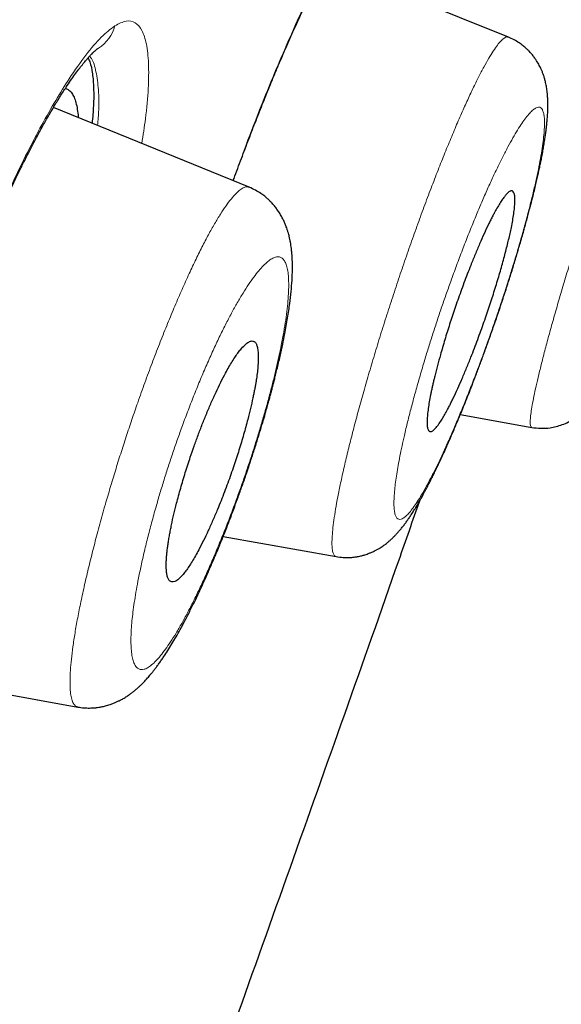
# Model space of a CAD drawing. Header units: millimetres. Extents: x 8 to 473, y 11 to 654.
# Tile 620 of 656: x 451.51 to 455.34, y 558.98 to 565.96. Entities that reach past the tile are written whole.
import ezdxf

# ---------------------------------------------------------------- set-up
doc = ezdxf.new("R2010")
doc.units = ezdxf.units.MM

msp = doc.modelspace()

# ---------------------------------------------------------------- linework, layer by layer
at = {"color": 7, "linetype": 'Continuous', "lineweight": 30}
for p, q in [((454.9688, 565.837), (453.6778, 566.3629)), ((453.1332, 564.7733), (451.7471, 565.3379)), ((454.6285, 563.1619), (455.1341, 563.0713)), ((452.9495, 562.2989), (453.7492, 562.1556)), ((450.8602, 561.2796), (451.9202, 561.0896))]:
    msp.add_line(p, q, dxfattribs=at)
at = {"color": 8, "linetype": 'Continuous', "lineweight": 0}
msp.add_arc((451.9117, 565.9951), 0.282, 303.27145, 343.979, dxfattribs=at)
at = {"color": 7, "linetype": 'Continuous', "lineweight": 30}
for points, knots in [([(470.1608, 650.2847), (470.1654, 650.2685), (470.1751, 650.2342), (470.1654, 650.1301), (470.1214, 649.9157), (470.0193, 649.5055), (469.8502, 648.8522), (469.6064, 647.9407), (469.2849, 646.7779), (468.8814, 645.329), (468.4353, 643.7426), (467.9675, 642.0862), (467.5037, 640.4457), (466.9694, 638.5517), (466.3595, 636.3746), (465.6859, 633.9339), (464.9217, 631.1515), (464.0772, 628.0633), (463.1636, 624.7138), (462.2419, 621.3307), (461.3169, 617.9384), (460.0873, 613.4266), (458.5443, 607.7908), (456.6918, 601.0441), (454.8383, 594.3309), (452.9864, 587.6382), (451.1612, 581.0945), (449.3675, 574.6805), (447.6064, 568.3986), (446.0876, 562.982), (444.8124, 558.4382), (443.7808, 554.7617), (442.754, 551.1009), (442.091, 548.7319), (441.7579, 547.5418)], [0, 0, 0, 0, 0.026643, 0.056461, 0.086551, 0.11684, 0.14723, 0.177651, 0.208116, 0.238721, 0.269551, 0.290293, 0.311234, 0.332423, 0.353891, 0.375326, 0.396544, 0.421695, 0.446548, 0.471138, 0.49552, 0.519728, 0.567844, 0.615722, 0.66337, 0.710804, 0.758299, 0.802852, 0.847609, 0.892545, 0.919139, 0.945881, 0.972812, 1, 1, 1, 1]), ([(454.4334, 650.0654), (454.4319, 650.0625), (454.4075, 650.0171), (454.362, 649.9324), (454.2984, 649.8139), (454.2394, 649.7042), (454.1848, 649.6023), (454.1341, 649.5078), (454.0875, 649.4208), (454.0449, 649.3414), (454.0068, 649.2703), (453.9732, 649.2075), (453.944, 649.1529), (453.9192, 649.1066), (453.899, 649.0688), (453.8832, 649.0394), (453.871, 649.0166), (453.8601, 648.9962), (453.8455, 648.9688), (453.8247, 648.9299), (453.7981, 648.8801), (453.7679, 648.8236), (453.7344, 648.7609), (453.6976, 648.692), (453.6421, 648.5881), (453.5702, 648.4534), (453.4835, 648.2906), (453.3993, 648.1326), (453.3177, 647.9794), (453.2387, 647.8308), (453.1614, 647.6854), (453.0832, 647.5381), (453.0013, 647.3838), (452.9142, 647.2194), (452.8216, 647.0446), (452.7237, 646.8594), (452.6203, 646.664), (452.5117, 646.4581), (452.4173, 646.2791), (452.3385, 646.1295), (452.2775, 646.0137), (452.218, 645.9005), (452.1616, 645.7933), (452.1092, 645.6936), (452.0617, 645.6031), (452.0188, 645.5214), (451.9804, 645.4483), (451.9456, 645.3819), (451.9143, 645.3222), (451.8884, 645.2728), (451.8674, 645.2328), (451.85, 645.1997), (451.8318, 645.165), (451.8105, 645.1242), (451.7845, 645.0747), (451.7546, 645.0175), (451.7209, 644.9532), (451.6836, 644.8819), (451.6422, 644.8027), (451.5977, 644.7176), (451.4986, 644.5278), (451.3476, 644.2385), (451.1536, 643.866), (450.9705, 643.5136), (450.7978, 643.1805), (450.6283, 642.853), (450.4622, 642.5316), (450.2999, 642.2167), (450.1414, 641.9088), (449.987, 641.6083), (449.8471, 641.3356), (449.721, 641.0896), (449.6083, 640.8691), (449.498, 640.6532), (449.3955, 640.4523), (449.3013, 640.2676), (449.2159, 640.0998), (449.1345, 639.9397), (449.057, 639.7872), (448.9838, 639.643), (448.915, 639.5073), (448.8504, 639.3799), (448.7897, 639.26), (448.7325, 639.147), (448.6789, 639.041), (448.629, 638.9423), (448.5831, 638.8515), (448.5414, 638.7688), (448.5037, 638.6941), (448.4701, 638.6275), (448.4422, 638.5723), (448.4197, 638.5276), (448.4015, 638.4915), (448.3834, 638.4555), (448.363, 638.4151), (448.3389, 638.3671), (448.3109, 638.3116), (448.2794, 638.249), (448.2444, 638.1795), (448.2033, 638.0978), (448.1556, 638.0029), (448.1009, 637.894), (448.0415, 637.7756), (447.9774, 637.6478), (447.9087, 637.5106), (447.8392, 637.3718), (447.7693, 637.2321), (447.6995, 637.0924), (447.6264, 636.946), (447.5511, 636.7951), (447.451, 636.5942), (447.3283, 636.3477), (447.1753, 636.0397), (447.0172, 635.7208), (446.8544, 635.3918), (446.6924, 635.0639), (446.5314, 634.7372), (446.3715, 634.4121), (446.2166, 634.0963), (446.0665, 633.7899), (445.9345, 633.52), (445.82, 633.2853), (445.7215, 633.0833), (445.6233, 632.8815), (445.5236, 632.6764), (445.41, 632.4424), (445.2819, 632.1781), (445.1386, 631.8819), (444.9961, 631.5867), (444.8547, 631.2935), (444.7149, 631.0028), (444.5714, 630.7039), (444.4243, 630.3969), (444.2736, 630.0817), (444.1193, 629.7584), (443.9614, 629.4267), (443.7998, 629.0866), (443.6346, 628.7379), (443.4657, 628.3807), (443.2931, 628.0148), (443.1204, 627.6477), (442.9477, 627.2797), (442.7751, 626.9111), (442.5995, 626.535), (442.4208, 626.1514), (442.2543, 625.7929), (442.1004, 625.4608), (441.9594, 625.1561), (441.8175, 624.8485), (441.6763, 624.5419), (441.5377, 624.2403), (441.3951, 623.9292), (441.2489, 623.6097), (441.0996, 623.2825), (440.9552, 622.9655), (440.8205, 622.6692), (440.6953, 622.3929), (440.579, 622.1362), (440.4668, 621.8879), (440.3587, 621.6481), (440.2546, 621.4169), (440.1545, 621.1942), (440.0584, 620.9801), (439.9662, 620.7746), (439.8781, 620.5776), (439.7938, 620.389), (439.7134, 620.2089), (439.6369, 620.0373), (439.5643, 619.8741), (439.4955, 619.7193), (439.4305, 619.573), (439.3684, 619.4331), (439.3094, 619.3), (439.2535, 619.1738), (439.2013, 619.0558), (439.152, 618.9443), (439.105, 618.8378), (439.0621, 618.7407), (439.0232, 618.6525), (438.9885, 618.5737), (438.9562, 618.5005), (438.9268, 618.4338), (438.9005, 618.374), (438.8771, 618.3209), (438.8559, 618.2725), (438.8351, 618.2254), (438.8074, 618.1623), (438.7714, 618.0805), (438.7264, 617.9778), (438.6776, 617.8665), (438.6246, 617.7457), (438.5675, 617.6152), (438.5062, 617.475), (438.441, 617.3259), (438.372, 617.1678), (438.2992, 617.0007), (438.2226, 616.8247), (438.1399, 616.6346), (438.0511, 616.43), (437.956, 616.2104), (437.8565, 615.9805), (437.7528, 615.7403), (437.6454, 615.4914), (437.5346, 615.2338), (437.4203, 614.9675), (437.3017, 614.6908), (437.1836, 614.4145), (437.066, 614.139), (436.9493, 613.8649), (436.8291, 613.582), (436.7056, 613.2905), (436.5787, 612.9906), (436.4487, 612.6825), (436.3158, 612.3666), (436.18, 612.0432), (436.0415, 611.7125), (435.9002, 611.3744), (435.7562, 611.0286), (435.6092, 610.6747), (435.4591, 610.3124), (435.3058, 609.9412), (435.1493, 609.5611), (434.9871, 609.1659), (434.8195, 608.7563), (434.6471, 608.3336), (434.4731, 607.9053), (434.2977, 607.4721), (434.1209, 607.0338), (433.9371, 606.5767), (433.7463, 606.1002), (433.5482, 605.6035), (433.3481, 605.0995), (433.1458, 604.5878), (432.9413, 604.0684), (432.7349, 603.5417), (432.52, 602.9909), (432.2972, 602.4169), (432.0664, 601.8195), (431.8344, 601.2155), (431.6005, 600.6035), (431.3873, 600.0425), (431.1948, 599.5334), (431.023, 599.0775), (430.85, 598.6161), (430.6762, 598.1507), (430.5026, 597.684), (430.3305, 597.2195), (430.1554, 596.7447), (429.9772, 596.2592), (429.7946, 595.7596), (429.6117, 595.2566), (429.4273, 594.7474), (429.2317, 594.2042), (429.0252, 593.6279), (428.8086, 593.0199), (428.5916, 592.4069), (428.3735, 591.7871), (428.1554, 591.1637), (427.9378, 590.5377), (427.721, 589.91), (427.5034, 589.2761), (427.2931, 588.6594), (427.0905, 588.0614), (426.8957, 587.483), (426.7003, 586.8994), (426.5037, 586.3087), (426.306, 585.7107), (426.1078, 585.1073), (425.9099, 584.5008), (425.7123, 583.8915), (425.5144, 583.277), (425.3157, 582.6556), (425.1165, 582.0286), (424.9176, 581.3979), (424.7187, 580.7626), (424.5193, 580.1211), (424.3196, 579.4738), (424.1027, 578.7653), (423.8689, 577.995), (423.6185, 577.1615), (423.3685, 576.3208), (423.1189, 575.473), (422.8772, 574.6432), (422.6431, 573.831), (422.4165, 573.0367), (422.1904, 572.2359), (421.9649, 571.4291), (421.7402, 570.616), (421.516, 569.796), (421.3086, 569.0286), (421.1177, 568.315), (420.9433, 567.6569), (420.7697, 566.996), (420.5968, 566.3309), (420.424, 565.6602), (420.2515, 564.9837), (420.0702, 564.2654), (419.8806, 563.5056), (419.6827, 562.7027), (419.4857, 561.8938), (419.2901, 561.0796), (419.0959, 560.2608), (418.9065, 559.4511), (418.7216, 558.6501), (418.5414, 557.8589), (418.3628, 557.0635), (418.1856, 556.2643), (418.0693, 555.7298), (418.011, 555.4618)], [0, 0, 0, 0, 0.000098, 0.001589, 0.002961, 0.004242, 0.00543, 0.006526, 0.007549, 0.008475, 0.009305, 0.010038, 0.010675, 0.011215, 0.011658, 0.011998, 0.012244, 0.012453, 0.012707, 0.013199, 0.013803, 0.014438, 0.015163, 0.015978, 0.016832, 0.01877, 0.020652, 0.022477, 0.024245, 0.025957, 0.027612, 0.029269, 0.031038, 0.032921, 0.03492, 0.037035, 0.039266, 0.041612, 0.044074, 0.045383, 0.046721, 0.048028, 0.049247, 0.050381, 0.051428, 0.052336, 0.053167, 0.053922, 0.054599, 0.0552, 0.055603, 0.055963, 0.056324, 0.056783, 0.057341, 0.058, 0.058713, 0.059514, 0.060405, 0.061382, 0.062385, 0.066803, 0.071131, 0.074925, 0.078657, 0.082323, 0.085919, 0.089437, 0.092874, 0.096225, 0.099487, 0.101989, 0.10444, 0.106842, 0.109184, 0.111131, 0.112992, 0.114769, 0.116461, 0.118068, 0.119563, 0.120976, 0.122305, 0.123549, 0.124732, 0.125825, 0.12683, 0.127746, 0.128572, 0.129309, 0.129957, 0.130402, 0.130792, 0.131153, 0.131594, 0.132127, 0.132741, 0.133433, 0.134198, 0.135038, 0.136134, 0.137333, 0.138637, 0.140043, 0.141553, 0.143166, 0.144627, 0.146163, 0.147774, 0.149456, 0.15114, 0.154396, 0.157583, 0.161287, 0.164896, 0.168411, 0.172075, 0.175635, 0.179091, 0.182444, 0.185691, 0.187941, 0.190136, 0.192311, 0.194549, 0.196853, 0.19997, 0.203199, 0.20654, 0.209617, 0.212782, 0.216035, 0.219375, 0.222802, 0.226316, 0.22992, 0.233613, 0.237397, 0.241273, 0.245242, 0.249301, 0.253212, 0.257204, 0.261275, 0.265426, 0.269655, 0.272904, 0.276197, 0.279534, 0.28287, 0.286126, 0.289301, 0.292939, 0.296465, 0.299882, 0.303186, 0.306042, 0.308806, 0.311478, 0.314057, 0.316544, 0.318938, 0.321239, 0.323448, 0.325564, 0.327589, 0.329523, 0.331365, 0.333117, 0.334777, 0.336347, 0.337826, 0.339278, 0.340631, 0.341885, 0.343076, 0.344216, 0.345306, 0.346199, 0.347051, 0.347837, 0.348552, 0.349195, 0.349759, 0.350256, 0.35075, 0.351274, 0.352281, 0.35338, 0.354571, 0.355854, 0.357258, 0.358758, 0.360354, 0.362045, 0.363832, 0.365713, 0.36769, 0.369926, 0.372272, 0.374727, 0.377292, 0.379965, 0.382698, 0.385538, 0.388487, 0.391547, 0.394375, 0.397295, 0.400308, 0.403412, 0.406605, 0.409883, 0.413244, 0.416683, 0.420196, 0.423787, 0.427457, 0.431212, 0.435054, 0.43899, 0.44302, 0.447141, 0.451552, 0.456033, 0.460564, 0.465145, 0.469776, 0.47446, 0.479632, 0.484871, 0.490184, 0.495575, 0.50105, 0.5066, 0.512209, 0.518433, 0.524705, 0.531042, 0.537459, 0.543972, 0.548688, 0.553463, 0.558297, 0.563178, 0.568071, 0.572938, 0.577743, 0.582952, 0.588145, 0.593384, 0.59869, 0.604071, 0.610361, 0.61669, 0.623049, 0.629483, 0.636009, 0.64247, 0.648969, 0.655537, 0.662177, 0.668131, 0.674101, 0.680125, 0.686228, 0.692406, 0.698644, 0.704904, 0.711166, 0.717479, 0.723888, 0.73035, 0.736821, 0.743335, 0.749925, 0.756573, 0.763256, 0.771713, 0.780244, 0.788845, 0.797504, 0.80623, 0.814259, 0.822361, 0.830516, 0.838728, 0.846995, 0.855321, 0.863723, 0.870371, 0.877044, 0.883739, 0.890466, 0.897249, 0.904107, 0.910995, 0.919032, 0.927134, 0.93531, 0.943515, 0.951754, 0.960056, 0.967965, 0.975929, 0.983915, 0.991936, 1, 1, 1, 1]), ([(471.4836, 648.3303), (471.4879, 648.3155), (471.497, 648.2838), (471.4877, 648.1781), (471.4456, 647.9599), (471.3474, 647.5483), (471.1956, 646.941), (470.9982, 646.1797), (470.7686, 645.319), (470.4898, 644.2895), (470.1584, 643.0731), (469.787, 641.7247), (469.3798, 640.2544), (468.9431, 638.6817), (468.4864, 637.039), (468.0241, 635.3663), (467.5731, 633.7197), (467.092, 631.9576), (466.5304, 629.9002), (465.8857, 627.5387), (465.1596, 624.8816), (464.4179, 622.1717), (463.6656, 619.4295), (462.906, 616.6678), (461.888, 612.9715), (460.6042, 608.3349), (459.0557, 602.7627), (457.5018, 597.1937), (455.9437, 591.6319), (454.3834, 586.0743), (452.8986, 580.8141), (451.495, 575.8491), (450.1724, 571.1824), (448.8505, 566.5241), (447.6958, 562.4581), (446.7083, 558.9853), (445.8879, 556.0994), (445.0749, 553.2398), (444.2714, 550.4099), (443.7526, 548.575), (443.4929, 547.6567)], [0, 0, 0, 0, 0.0263947, 0.0567135, 0.0870843, 0.1174919, 0.1479186, 0.1722719, 0.1966285, 0.2209895, 0.2453683, 0.2697732, 0.2901329, 0.310517, 0.330927, 0.3462517, 0.3615813, 0.3769064, 0.39222, 0.4126117, 0.4329787, 0.453321, 0.473641, 0.4939369, 0.5142124, 0.554725, 0.5952005, 0.6356391, 0.6760307, 0.7163943, 0.7567769, 0.7907369, 0.8247232, 0.8587319, 0.8927619, 0.9141655, 0.9355885, 0.9570317, 0.9784983, 1, 1, 1, 1]), ([(447.4647, 561.2817), (447.4814, 561.3406), (447.5256, 561.4969), (447.5972, 561.7501), (447.6794, 562.0407), (447.7611, 562.3293), (447.8421, 562.6158), (447.9221, 562.8988), (447.9999, 563.1739), (448.0747, 563.4389), (448.1465, 563.693), (448.2158, 563.938), (448.2781, 564.1584), (448.3348, 564.3586), (448.3872, 564.5439), (448.4412, 564.7348), (448.5007, 564.9449), (448.5659, 565.1753), (448.6371, 565.4266), (448.7107, 565.6867), (448.7864, 565.954), (448.8631, 566.2249), (448.9636, 566.5796), (449.0867, 567.0143), (449.2319, 567.5271), (449.3753, 568.0332), (449.5174, 568.5351), (449.7048, 569.1965), (449.9378, 570.0192), (450.2342, 571.066), (450.5485, 572.176), (450.8806, 573.3493), (451.2206, 574.5511), (451.5686, 575.7813), (451.9244, 577.0401), (452.2801, 578.2994), (452.6357, 579.559), (453.0324, 580.9658), (453.4705, 582.5195), (453.9494, 584.2203), (454.4277, 585.9213), (454.9052, 587.6226), (455.3815, 589.3243), (455.848, 590.9938), (456.3049, 592.6312), (456.7521, 594.2363), (457.1991, 595.8417), (457.6457, 597.4473), (458.0495, 598.9), (458.4105, 600.1999), (458.7289, 601.3469), (459.047, 602.4938), (459.3648, 603.6406), (459.6824, 604.7873), (459.9997, 605.9337), (460.3021, 607.0271), (460.5197, 607.8144), (460.6316, 608.2195), (460.6525, 608.2954)], [0, 0, 0, 0, 0.003805, 0.010102, 0.016351, 0.022552, 0.028705, 0.034808, 0.040766, 0.046408, 0.051855, 0.057108, 0.062165, 0.06603, 0.06999, 0.074081, 0.078303, 0.0835, 0.088884, 0.094453, 0.100209, 0.106049, 0.111843, 0.122976, 0.133937, 0.144725, 0.155409, 0.166092, 0.187077, 0.208062, 0.233044, 0.258026, 0.283008, 0.309774, 0.336541, 0.363309, 0.390078, 0.416849, 0.452974, 0.489095, 0.525215, 0.561336, 0.597458, 0.633581, 0.667639, 0.701698, 0.735756, 0.769816, 0.803876, 0.828205, 0.852534, 0.876862, 0.901191, 0.92552, 0.949849, 0.974178, 0.995159, 1, 1, 1, 1]), ([(453.0205, 564.8193), (453.0224, 564.8245), (453.0416, 564.8778), (453.0784, 564.9766), (453.1303, 565.1143), (453.1816, 565.2468), (453.232, 565.3741), (453.2761, 565.4827), (453.3139, 565.5741), (453.3456, 565.6496), (453.3768, 565.7224), (453.4071, 565.7922), (453.4358, 565.8573), (453.4638, 565.9197), (453.49, 565.9773), (453.514, 566.0293), (453.5341, 566.0723), (453.5504, 566.1066), (453.5616, 566.13), (453.5696, 566.1467), (453.5766, 566.1611), (453.5858, 566.1801), (453.5974, 566.2039), (453.6141, 566.2377), (453.6353, 566.2802), (453.6606, 566.3298), (453.6887, 566.384), (453.719, 566.4408), (453.7505, 566.4982), (453.7809, 566.5518), (453.81, 566.6011), (453.8355, 566.6429), (453.857, 566.6767), (453.874, 566.7026), (453.8857, 566.7199), (453.8939, 566.7317), (453.8998, 566.7402), (453.9069, 566.7501), (453.9151, 566.7613), (453.9242, 566.7735), (453.9342, 566.7864), (453.9448, 566.7997), (453.9518, 566.8078), (453.9555, 566.812)], [0, 0, 0, 0, 0.005427, 0.054678, 0.102988, 0.150358, 0.196791, 0.242293, 0.272119, 0.301521, 0.330472, 0.358977, 0.386544, 0.411676, 0.438497, 0.461684, 0.481242, 0.497174, 0.50948, 0.514425, 0.521096, 0.530369, 0.542242, 0.556303, 0.581214, 0.607692, 0.635735, 0.671205, 0.706848, 0.742279, 0.777497, 0.812349, 0.838861, 0.86217, 0.882284, 0.889418, 0.898526, 0.90987, 0.923447, 0.939253, 0.957284, 0.977534, 1, 1, 1, 1]), ([(455.134, 563.0713), (455.1553, 563.0685), (455.1985, 563.0628), (455.257, 563.0669), (455.3076, 563.0768), (455.3522, 563.0908), (455.392, 563.1084), (455.428, 563.1287), (455.4597, 563.1506), (455.4876, 563.1736), (455.5152, 563.2001), (455.5407, 563.2286), (455.5618, 563.2557), (455.5788, 563.2797), (455.5914, 563.2986), (455.6033, 563.3176), (455.6155, 563.3378), (455.6279, 563.3593), (455.6399, 563.3809), (455.6514, 563.4023), (455.6622, 563.423), (455.6727, 563.4435), (455.6827, 563.4636), (455.6925, 563.4837), (455.7028, 563.5051), (455.714, 563.5288), (455.7267, 563.5559), (455.7407, 563.5866), (455.7565, 563.6219), (455.7742, 563.6622), (455.7939, 563.7079), (455.8147, 563.7569), (455.8361, 563.8085), (455.8566, 563.8586), (455.8754, 563.9052), (455.8912, 563.9446), (455.9044, 563.9781), (455.9164, 564.0086), (455.9306, 564.0449), (455.9477, 564.089), (455.9684, 564.143), (455.9913, 564.2035), (456.0151, 564.267), (456.0396, 564.3331), (456.0643, 564.4006), (456.091, 564.4742), (456.1195, 564.5538), (456.1497, 564.6395), (456.1816, 564.731), (456.2149, 564.8279), (456.2482, 564.9265), (456.2799, 565.0221), (456.3087, 565.1102), (456.3344, 565.19), (456.3571, 565.2615), (456.377, 565.3247), (456.3941, 565.38), (456.4083, 565.4266), (456.4201, 565.4653), (456.4297, 565.4973), (456.4383, 565.5261), (456.4465, 565.554), (456.4549, 565.5825), (456.4643, 565.6151), (456.4753, 565.6531), (456.4879, 565.6975), (456.5014, 565.7462), (456.5157, 565.799), (456.5305, 565.8548), (456.5451, 565.912), (456.559, 565.9692), (456.572, 566.0251), (456.5817, 566.0699), (456.5888, 566.1046), (456.5937, 566.1301), (456.5981, 566.1542), (456.6018, 566.176), (456.6048, 566.1948), (456.6072, 566.2108), (456.6094, 566.2266), (456.6118, 566.2466), (456.6144, 566.2713), (456.6165, 566.2982), (456.6176, 566.3253), (456.6176, 566.3521), (456.6165, 566.3782), (456.614, 566.4054), (456.6099, 566.4333), (456.6038, 566.4625), (456.5954, 566.4924), (456.5845, 566.5227), (456.5723, 566.5497), (456.5616, 566.57), (456.5528, 566.5849), (456.5449, 566.5973), (456.5337, 566.6136), (456.5166, 566.6358), (456.4912, 566.6638), (456.4562, 566.695), (456.4112, 566.7267), (456.3757, 566.7429), (456.3569, 566.7515)], [0, 0, 0, 0, 0.012287, 0.024902, 0.033424, 0.042019, 0.051555, 0.059615, 0.068208, 0.076966, 0.085954, 0.098785, 0.11121, 0.12083, 0.12881, 0.137404, 0.146543, 0.155918, 0.165523, 0.174045, 0.18217, 0.189903, 0.197246, 0.204205, 0.211314, 0.219615, 0.228219, 0.237833, 0.24846, 0.260092, 0.272692, 0.286157, 0.298793, 0.311729, 0.322737, 0.331829, 0.339024, 0.345601, 0.352433, 0.363161, 0.374489, 0.387084, 0.40125, 0.413712, 0.427177, 0.441646, 0.457119, 0.4736, 0.491091, 0.509598, 0.528994, 0.547513, 0.564606, 0.580268, 0.594492, 0.607273, 0.618611, 0.628502, 0.636431, 0.6431, 0.649044, 0.655121, 0.661342, 0.667965, 0.676941, 0.687203, 0.698755, 0.711598, 0.726009, 0.741456, 0.757461, 0.774036, 0.791196, 0.799844, 0.80864, 0.817585, 0.826005, 0.833184, 0.839119, 0.844511, 0.851057, 0.861421, 0.872676, 0.882519, 0.891139, 0.899354, 0.907124, 0.914802, 0.921059, 0.928189, 0.935885, 0.942428, 0.94757, 0.950315, 0.952906, 0.956348, 0.961671, 0.96883, 0.977727, 0.988198, 1, 1, 1, 1]), ([(453.749, 562.1556), (453.7659, 562.1531), (453.7968, 562.1487), (453.8399, 562.1487), (453.8737, 562.1514), (453.8985, 562.1552), (453.9158, 562.1587), (453.9294, 562.1619), (453.9414, 562.1651), (453.9545, 562.169), (453.9688, 562.1737), (453.9857, 562.18), (454.0047, 562.188), (454.0251, 562.1978), (454.0447, 562.2085), (454.0612, 562.2184), (454.0752, 562.2275), (454.0876, 562.2362), (454.0997, 562.2451), (454.1127, 562.2553), (454.1277, 562.2679), (454.144, 562.2825), (454.1602, 562.2984), (454.1749, 562.3136), (454.1899, 562.3302), (454.2053, 562.3483), (454.2219, 562.3688), (454.2375, 562.3895), (454.2523, 562.4099), (454.2665, 562.4304), (454.2815, 562.4529), (454.2987, 562.4799), (454.3169, 562.5095), (454.3352, 562.5407), (454.3531, 562.5721), (454.3712, 562.605), (454.3889, 562.638), (454.4053, 562.6695), (454.4189, 562.6963), (454.4298, 562.7179), (454.4381, 562.7347), (454.4457, 562.7503), (454.4539, 562.7672), (454.4651, 562.7905), (454.4799, 562.8218), (454.4984, 562.8615), (454.5235, 562.9165), (454.5536, 562.9844), (454.5876, 563.0634), (454.6165, 563.1326), (454.6414, 563.1931), (454.6633, 563.2474), (454.6868, 563.3065), (454.712, 563.3712), (454.7391, 563.4417), (454.7678, 563.5181), (454.7981, 563.6004), (454.8299, 563.6887), (454.863, 563.7828), (454.8972, 563.8824), (454.9313, 563.9848), (454.964, 564.0861), (454.9944, 564.1825), (455.0219, 564.2728), (455.0488, 564.3632), (455.0744, 564.4522), (455.0984, 564.5386), (455.119, 564.6155), (455.1359, 564.6812), (455.1498, 564.7368), (455.1611, 564.7837), (455.1708, 564.8255), (455.1793, 564.8632), (455.1859, 564.8932), (455.1908, 564.9164), (455.1944, 564.9336), (455.1977, 564.9499), (455.2009, 564.9654), (455.204, 564.9816), (455.2077, 565.0007), (455.2127, 565.0274), (455.2187, 565.0612), (455.2249, 565.0987), (455.2303, 565.1342), (455.2346, 565.1659), (455.2382, 565.1945), (455.2411, 565.2214), (455.2435, 565.2454), (455.2453, 565.2678), (455.2467, 565.2886), (455.2478, 565.3109), (455.2487, 565.3357), (455.2489, 565.3628), (455.2483, 565.3905), (455.2469, 565.4172), (455.2448, 565.4415), (455.2422, 565.4628), (455.2395, 565.4808), (455.2363, 565.4982), (455.2322, 565.5176), (455.2267, 565.5392), (455.2197, 565.5623), (455.2121, 565.5838), (455.2038, 565.6042), (455.1959, 565.6214), (455.1878, 565.6375), (455.179, 565.6532), (455.1683, 565.6708), (455.1552, 565.6902), (455.1424, 565.7069), (455.1315, 565.7198), (455.1228, 565.7297), (455.111, 565.7421), (455.0944, 565.7582), (455.072, 565.7774), (455.0434, 565.7982), (455.0086, 565.8194), (454.9825, 565.8309), (454.9687, 565.8371)], [0, 0, 0, 0, 0.010424, 0.019164, 0.026075, 0.031069, 0.034391, 0.037287, 0.0399, 0.042229, 0.046027, 0.049511, 0.054309, 0.060463, 0.065578, 0.070215, 0.07434, 0.077962, 0.081678, 0.086537, 0.092179, 0.098836, 0.105803, 0.111995, 0.117446, 0.125583, 0.134826, 0.144626, 0.153201, 0.160443, 0.169382, 0.179873, 0.191561, 0.202101, 0.212688, 0.223327, 0.233981, 0.243579, 0.251657, 0.257354, 0.261934, 0.265705, 0.270254, 0.275808, 0.284594, 0.295088, 0.306404, 0.32568, 0.343767, 0.360682, 0.371579, 0.382955, 0.395288, 0.408579, 0.422826, 0.438033, 0.454201, 0.471337, 0.489448, 0.508532, 0.528558, 0.548225, 0.566919, 0.584636, 0.601368, 0.620889, 0.638855, 0.655261, 0.670107, 0.682082, 0.692805, 0.702481, 0.711571, 0.720092, 0.724625, 0.728978, 0.733153, 0.737149, 0.741012, 0.745858, 0.752165, 0.762317, 0.773537, 0.783873, 0.793306, 0.802044, 0.810214, 0.818638, 0.824924, 0.831622, 0.838849, 0.846832, 0.855599, 0.865134, 0.874191, 0.882145, 0.889053, 0.894661, 0.899285, 0.904709, 0.91133, 0.917572, 0.923556, 0.928679, 0.93314, 0.936968, 0.94131, 0.94547, 0.950562, 0.956473, 0.959064, 0.961375, 0.964762, 0.969436, 0.975363, 0.982489, 0.990737, 1, 1, 1, 1]), ([(450.9642, 563.5706), (450.97, 563.5871), (450.9939, 563.6555), (451.0376, 563.7753), (451.0954, 563.9301), (451.1554, 564.0847), (451.2144, 564.2318), (451.2709, 564.368), (451.3232, 564.4902), (451.3724, 564.6018), (451.4183, 564.703), (451.4607, 564.7938), (451.4995, 564.8746), (451.5347, 564.946), (451.5666, 565.0092), (451.5953, 565.0649), (451.6211, 565.1138), (451.6447, 565.1577), (451.6668, 565.198), (451.6882, 565.2364), (451.7066, 565.2686), (451.723, 565.297), (451.7385, 565.3236), (451.7563, 565.3535), (451.7755, 565.3852), (451.7956, 565.4176), (451.8163, 565.4501), (451.8412, 565.4883), (451.8692, 565.5299), (451.8993, 565.5724), (451.9269, 565.6098), (451.9522, 565.6421), (451.9734, 565.6679), (451.9915, 565.6887), (452.0068, 565.7055), (452.0204, 565.7196), (452.0299, 565.7289), (452.0363, 565.7349), (452.0405, 565.7387), (452.0449, 565.7427), (452.0496, 565.7467), (452.0549, 565.7511), (452.0606, 565.7555), (452.0638, 565.7576), (452.0655, 565.7588)], [0, 0, 0, 0, 0.0145869, 0.0603107, 0.1068171, 0.1540996, 0.2021496, 0.2447468, 0.2849127, 0.3226134, 0.3578529, 0.3906343, 0.4204036, 0.4477719, 0.4727549, 0.4953637, 0.5159518, 0.5344043, 0.5523115, 0.569896, 0.5871591, 0.5980024, 0.6112188, 0.6267649, 0.6436164, 0.6613264, 0.679893, 0.6991861, 0.7294301, 0.7587811, 0.7871011, 0.8139442, 0.8399744, 0.8595343, 0.8802132, 0.8994483, 0.9165743, 0.9240067, 0.931404, 0.9390708, 0.9494561, 0.9630837, 0.9799378, 1, 1, 1, 1]), ([(451.9915, 565.6885), (451.9962, 565.6799), (452.0109, 565.6531), (452.0247, 565.5817), (452.0333, 565.4778), (452.0328, 565.3603), (452.025, 565.2686), (452.0214, 565.2262)], [0, 0, 0, 0, 0.113394, 0.35044, 0.581565, 0.806876, 1, 1, 1, 1]), ([(451.8314, 565.4732), (451.8323, 565.4732), (451.842, 565.4724), (451.8574, 565.4622), (451.8776, 565.4421), (451.894, 565.4121), (451.9073, 565.3738), (451.9168, 565.3262), (451.922, 565.29), (451.9231, 565.2675), (451.9231, 565.2662)], [0, 0, 0, 0, 0.015718, 0.177763, 0.339968, 0.502328, 0.664806, 0.827347, 0.989885, 1, 1, 1, 1]), ([(451.9202, 561.0896), (451.935, 561.0874), (451.9623, 561.0833), (452.001, 561.0822), (452.0327, 561.0835), (452.0575, 561.0861), (452.0756, 561.0889), (452.0894, 561.0915), (452.1023, 561.0942), (452.1165, 561.0977), (452.1322, 561.1021), (452.1517, 561.1083), (452.173, 561.1161), (452.1947, 561.1254), (452.2153, 561.1353), (452.2369, 561.1469), (452.2604, 561.1609), (452.2832, 561.1762), (452.3033, 561.1909), (452.321, 561.2049), (452.337, 561.2185), (452.3527, 561.2325), (452.369, 561.248), (452.3898, 561.2688), (452.4126, 561.2935), (452.4343, 561.3188), (452.451, 561.3394), (452.4654, 561.3577), (452.4805, 561.3776), (452.4965, 561.3996), (452.513, 561.423), (452.5332, 561.4527), (452.5576, 561.4903), (452.5863, 561.5367), (452.6155, 561.5863), (452.6467, 561.6416), (452.6805, 561.7044), (452.717, 561.7757), (452.755, 561.8529), (452.7889, 561.9248), (452.8172, 561.9869), (452.8387, 562.0349), (452.8572, 562.0772), (452.8728, 562.1134), (452.8855, 562.1432), (452.8955, 562.1669), (452.9043, 562.188), (452.9137, 562.2108), (452.9256, 562.2396), (452.94, 562.2751), (452.9566, 562.3167), (452.9764, 562.3669), (452.9991, 562.4257), (453.0248, 562.4936), (453.0521, 562.5679), (453.081, 562.6484), (453.1094, 562.7299), (453.1369, 562.8116), (453.1633, 562.8925), (453.1891, 562.9739), (453.2129, 563.0515), (453.2336, 563.1212), (453.25, 563.1779), (453.2627, 563.2229), (453.2723, 563.2578), (453.2805, 563.2878), (453.2873, 563.313), (453.2928, 563.3336), (453.2971, 563.3499), (453.3011, 563.3656), (453.3061, 563.3846), (453.3127, 563.4107), (453.3211, 563.4443), (453.3311, 563.4848), (453.3418, 563.5298), (453.3555, 563.5894), (453.3704, 563.658), (453.3848, 563.7296), (453.3963, 563.7913), (453.4057, 563.8463), (453.414, 563.8992), (453.4228, 563.9626), (453.4311, 564.0348), (453.4374, 564.1143), (453.4396, 564.1733), (453.4398, 564.2135), (453.4395, 564.2361), (453.4388, 564.2584), (453.4377, 564.2809), (453.436, 564.3047), (453.4338, 564.3276), (453.4311, 564.3491), (453.4286, 564.3659), (453.4264, 564.3792), (453.4245, 564.3899), (453.4224, 564.4004), (453.4201, 564.4112), (453.4173, 564.4236), (453.4133, 564.4392), (453.4082, 564.4574), (453.4024, 564.4758), (453.3967, 564.4918), (453.3914, 564.5056), (453.3864, 564.5179), (453.3809, 564.5303), (453.3747, 564.5434), (453.3655, 564.5617), (453.3525, 564.5847), (453.3355, 564.6107), (453.3169, 564.6357), (453.2985, 564.6571), (453.2805, 564.6759), (453.2629, 564.6926), (453.2414, 564.7107), (453.2133, 564.7313), (453.1767, 564.7539), (453.1483, 564.7666), (453.1329, 564.7735)], [0, 0, 0, 0, 0.009805, 0.018158, 0.024975, 0.030201, 0.034124, 0.036753, 0.03974, 0.043141, 0.046958, 0.051156, 0.05744, 0.063026, 0.068167, 0.074544, 0.082277, 0.089896, 0.096833, 0.103321, 0.109422, 0.115272, 0.121957, 0.130225, 0.14271, 0.153088, 0.160111, 0.166815, 0.174501, 0.18272, 0.191073, 0.199603, 0.213736, 0.228665, 0.243691, 0.258926, 0.276786, 0.295229, 0.314263, 0.333831, 0.345922, 0.356567, 0.365773, 0.373546, 0.37989, 0.38481, 0.388535, 0.393136, 0.399111, 0.406459, 0.415086, 0.424526, 0.43684, 0.450232, 0.464705, 0.480265, 0.496914, 0.511617, 0.52708, 0.54322, 0.558367, 0.571884, 0.583766, 0.591603, 0.598516, 0.604506, 0.609571, 0.61371, 0.616924, 0.619476, 0.623215, 0.628524, 0.635396, 0.643832, 0.653735, 0.66368, 0.681975, 0.698629, 0.712115, 0.725087, 0.738114, 0.751201, 0.773329, 0.795524, 0.817782, 0.824904, 0.831738, 0.838266, 0.845478, 0.852232, 0.859833, 0.866674, 0.872259, 0.875584, 0.878797, 0.881978, 0.885128, 0.888569, 0.893049, 0.898613, 0.90452, 0.909288, 0.912813, 0.916252, 0.919731, 0.923321, 0.927293, 0.934971, 0.942541, 0.949467, 0.956519, 0.961536, 0.966797, 0.972529, 0.979947, 0.98915, 1, 1, 1, 1]), ([(454.4147, 563.0414), (454.4162, 563.0413), (454.4194, 563.0412), (454.4257, 563.0429), (454.433, 563.0469), (454.4407, 563.053), (454.4484, 563.0603), (454.4575, 563.0702), (454.468, 563.0833), (454.4818, 563.1024), (454.4988, 563.1285), (454.5182, 563.1616), (454.5338, 563.1899), (454.5451, 563.2113), (454.5522, 563.2251), (454.5591, 563.2387), (454.5659, 563.2522), (454.5724, 563.2655), (454.5869, 563.2954), (454.6097, 563.3445), (454.6414, 563.4165), (454.6729, 563.4915), (454.7018, 563.5636), (454.7281, 563.6313), (454.7516, 563.6936), (454.7743, 563.7555), (454.7961, 563.8166), (454.8229, 563.8942), (454.8543, 563.9889), (454.8888, 564.0993), (454.915, 564.1885), (454.9341, 564.2572), (454.9475, 564.3072), (454.9598, 564.3554), (454.9711, 564.4017), (454.9812, 564.4458), (454.991, 564.4917), (455, 564.539), (455.0076, 564.5865), (455.013, 564.63), (455.0158, 564.6685), (455.0157, 564.7008), (455.0122, 564.7267), (455.0068, 564.7386), (455.0024, 564.7432), (455.0009, 564.7445), (454.9993, 564.7455), (454.9977, 564.7463), (454.9959, 564.7469), (454.9934, 564.7474), (454.9896, 564.7474), (454.9841, 564.7461), (454.9771, 564.7427), (454.9682, 564.7362), (454.9573, 564.7259), (454.944, 564.7105), (454.9276, 564.6885), (454.909, 564.6601), (454.8891, 564.6267), (454.8733, 564.5982), (454.8619, 564.5768), (454.8548, 564.5632), (454.8478, 564.5497), (454.8411, 564.5365), (454.8347, 564.5235), (454.8202, 564.4938), (454.7972, 564.4449), (454.7653, 564.3731), (454.7337, 564.2981), (454.7046, 564.226), (454.6782, 564.1585), (454.6547, 564.0962), (454.632, 564.0344), (454.6103, 563.9733), (454.5836, 563.896), (454.5525, 563.8018), (454.5183, 563.6918), (454.4898, 563.5937), (454.4664, 563.5082), (454.4514, 563.4494), (454.4412, 563.4072), (454.4347, 563.3797), (454.4287, 563.353), (454.4232, 563.3272), (454.4161, 563.2928), (454.4083, 563.2509), (454.4009, 563.2036), (454.3956, 563.16), (454.3929, 563.1213), (454.393, 563.0885), (454.3964, 563.0634), (454.4027, 563.0469), (454.4096, 563.044), (454.4128, 563.0426)], [0, 0, 0, 0, 0.005732, 0.013349, 0.022851, 0.029457, 0.036742, 0.044706, 0.053348, 0.062668, 0.076642, 0.089572, 0.101459, 0.105845, 0.110069, 0.114132, 0.118034, 0.121775, 0.125355, 0.142672, 0.159516, 0.175889, 0.191792, 0.204179, 0.216266, 0.228055, 0.239546, 0.250741, 0.27156, 0.292397, 0.31326, 0.323708, 0.334166, 0.344633, 0.35511, 0.365599, 0.3761, 0.389773, 0.404014, 0.418823, 0.434203, 0.450155, 0.466679, 0.485864, 0.488431, 0.491011, 0.493603, 0.496208, 0.498824, 0.501454, 0.507032, 0.513737, 0.521569, 0.530529, 0.540614, 0.551827, 0.564166, 0.578358, 0.591409, 0.603317, 0.607684, 0.611874, 0.615888, 0.619726, 0.623387, 0.626872, 0.644195, 0.661043, 0.677417, 0.693317, 0.705699, 0.717779, 0.72956, 0.741041, 0.752223, 0.772881, 0.79362, 0.814445, 0.830131, 0.845873, 0.852188, 0.858513, 0.864848, 0.871192, 0.877547, 0.891049, 0.905177, 0.919931, 0.935313, 0.951325, 0.967966, 0.985239, 1, 1, 1, 1]), ([(452.5854, 561.9758), (452.5925, 561.9761), (452.6068, 561.9766), (452.6337, 561.9956), (452.6607, 562.0231), (452.6856, 562.0545), (452.7069, 562.0849), (452.7292, 562.12), (452.7524, 562.1595), (452.7793, 562.2084), (452.8098, 562.2677), (452.8433, 562.3381), (452.8764, 562.4119), (452.9067, 562.4834), (452.934, 562.5508), (452.9583, 562.6134), (452.9817, 562.6759), (453.004, 562.738), (453.031, 562.8161), (453.0618, 562.911), (453.0948, 563.0214), (453.1218, 563.1201), (453.1434, 563.2065), (453.1568, 563.266), (453.1658, 563.3088), (453.1713, 563.3367), (453.1763, 563.3638), (453.1808, 563.3902), (453.1863, 563.4246), (453.1919, 563.4665), (453.1964, 563.5138), (453.1985, 563.5579), (453.1978, 563.5976), (453.194, 563.6315), (453.1881, 563.6527), (453.1822, 563.6652), (453.1775, 563.6722), (453.1721, 563.6776), (453.166, 563.6814), (453.155, 563.6849), (453.1374, 563.682), (453.1104, 563.6639), (453.0831, 563.6363), (453.0579, 563.605), (453.0364, 563.5747), (453.0139, 563.5397), (452.9905, 563.5003), (452.9634, 563.4515), (452.9327, 563.3923), (452.8989, 563.3221), (452.8657, 563.2484), (452.8332, 563.1721), (452.8018, 563.0944), (452.7718, 563.0162), (452.7434, 562.9383), (452.7127, 562.8498), (452.6806, 562.7501), (452.6479, 562.6401), (452.6211, 562.5414), (452.5998, 562.4548), (452.586, 562.3926), (452.5763, 562.3448), (452.5697, 562.3101), (452.5639, 562.2765), (452.5588, 562.2437), (452.5544, 562.2118), (452.5509, 562.1807), (452.5482, 562.151), (452.5464, 562.1229), (452.5457, 562.0966), (452.5461, 562.0723), (452.5478, 562.0468), (452.5517, 562.0213), (452.5591, 561.9985), (452.5698, 561.9815), (452.5801, 561.9778), (452.5854, 561.9758)], [0, 0, 0, 0, 0.020804, 0.041616, 0.062435, 0.07487, 0.087336, 0.099831, 0.112357, 0.124915, 0.141932, 0.158546, 0.174758, 0.190571, 0.202938, 0.215053, 0.226918, 0.238534, 0.249903, 0.270398, 0.291011, 0.311752, 0.327403, 0.343138, 0.349459, 0.355794, 0.362144, 0.368508, 0.374888, 0.388024, 0.401866, 0.416417, 0.431678, 0.447652, 0.464339, 0.471217, 0.478209, 0.485316, 0.492538, 0.499874, 0.520691, 0.541518, 0.562355, 0.574802, 0.587274, 0.599774, 0.612301, 0.624856, 0.641867, 0.658475, 0.674682, 0.690491, 0.705905, 0.720927, 0.735561, 0.749811, 0.770161, 0.790684, 0.81139, 0.827053, 0.84283, 0.850766, 0.858733, 0.86673, 0.874759, 0.88319, 0.891788, 0.900554, 0.909487, 0.918589, 0.92786, 0.937301, 0.9512, 0.966282, 0.982549, 1, 1, 1, 1]), ([(452.473, 557.2971), (452.5298, 557.4539), (452.8491, 558.3365), (453.4232, 559.948), (453.9891, 561.5426), (454.2924, 562.4115), (454.3412, 562.5513)], [0, 0, 0, 0, 0.089718, 0.504895, 0.920351, 1, 1, 1, 1])]:
    msp.add_open_spline(points, degree=3, knots=knots, dxfattribs=at)
at = {"color": 8, "linetype": 'Continuous', "lineweight": 0}
for points, knots in [([(471.4351, 646.6861), (471.4333, 646.6535), (471.4298, 646.5884), (471.3834, 646.3811), (471.2845, 645.9866), (471.1326, 645.4041), (470.9358, 644.6706), (470.7047, 643.8307), (470.4236, 642.8277), (470.0885, 641.641), (469.7139, 640.3206), (469.3035, 638.8812), (468.8645, 637.339), (468.3682, 635.5875), (467.8104, 633.5941), (467.1954, 631.3602), (466.5358, 628.9456), (465.8447, 626.4059), (465.1326, 623.7831), (464.4063, 621.1058), (463.6719, 618.3993), (462.9328, 615.6763), (461.9393, 612.014), (460.683, 607.4016), (459.1593, 601.8443), (457.6254, 596.2852), (456.0846, 590.7315), (454.5407, 585.2171), (452.9922, 579.7392), (451.4461, 574.2969), (449.8963, 568.8612), (448.5538, 564.1568), (447.4236, 560.1913), (446.5054, 556.9608), (445.6027, 553.7704), (444.7146, 550.6135), (444.1548, 548.5845), (443.8737, 547.5661)], [0, 0, 0, 0, 0.030875, 0.061712, 0.092529, 0.123402, 0.148227, 0.17321, 0.198303, 0.223286, 0.248239, 0.269168, 0.290108, 0.310917, 0.33167, 0.352646, 0.373652, 0.39457, 0.415527, 0.436491, 0.457375, 0.478202, 0.499018, 0.541033, 0.583124, 0.625219, 0.667272, 0.709317, 0.75061, 0.791934, 0.833292, 0.874698, 0.899774, 0.92478, 0.949757, 0.974781, 1, 1, 1, 1]), ([(429.6151, 550.5894), (429.9829, 551.7761), (430.7184, 554.1497), (431.8432, 557.8475), (432.9761, 561.5932), (434.1149, 565.3783), (435.2583, 569.1849), (436.5954, 573.6436), (438.1274, 578.7549), (439.8552, 584.5121), (441.5868, 590.2706), (443.3332, 596.0246), (445.0907, 601.776), (446.8529, 607.5262), (448.6184, 613.2696), (450.0886, 618.0413), (451.2574, 621.837), (452.1264, 624.6662), (452.9828, 627.4673), (453.8201, 630.2236), (454.6319, 632.9135), (455.3994, 635.4978), (456.1206, 637.9559), (456.5346, 639.4181), (456.7415, 640.1492)], [0, 0, 0, 0, 0.041658, 0.083322, 0.12499, 0.166658, 0.208327, 0.249998, 0.312501, 0.37501, 0.437516, 0.500023, 0.56253, 0.625037, 0.687542, 0.750042, 0.781293, 0.812545, 0.843795, 0.875043, 0.906288, 0.937529, 0.968766, 1, 1, 1, 1]), ([(447.4526, 561.2732), (447.5007, 561.4436), (447.8901, 562.8224), (448.7384, 565.8193), (449.9974, 570.2673), (451.3746, 575.1342), (452.9224, 580.6166), (454.6374, 586.7036), (456.5049, 593.3882), (458.3643, 600.0717), (459.7463, 605.0502), (460.502, 607.787), (460.6444, 608.3027)], [0, 0, 0, 0, 0.011048, 0.08938, 0.192448, 0.29604, 0.400011, 0.541874, 0.683674, 0.825415, 0.967105, 1, 1, 1, 1]), ([(453.0195, 564.8197), (453.0545, 564.9166), (453.1544, 565.1939), (453.3264, 565.6198), (453.5243, 566.0705), (453.7096, 566.4448), (453.8781, 566.7427), (453.9673, 566.8576), (454.012, 566.9152)], [0, 0, 0, 0, 0.097199, 0.277875, 0.458216, 0.638407, 0.818913, 1, 1, 1, 1]), ([(455.1344, 563.0727), (455.1331, 563.0726), (455.1285, 563.0721), (455.1246, 563.0836), (455.1227, 563.1065), (455.1248, 563.1412), (455.1305, 563.1863), (455.1399, 563.2418), (455.1529, 563.3075), (455.1695, 563.3829), (455.1896, 563.4679), (455.2132, 563.5622), (455.2403, 563.6655), (455.2707, 563.777), (455.3041, 563.8957), (455.3401, 564.0203), (455.3785, 564.1499), (455.419, 564.2839), (455.4614, 564.4214), (455.5054, 564.5617), (455.551, 564.704), (455.5977, 564.8477), (455.6454, 564.9918), (455.6938, 565.1356), (455.7426, 565.278), (455.7914, 565.4181), (455.84, 565.555), (455.8879, 565.6879), (455.935, 565.8162), (455.981, 565.939), (456.0255, 566.0557), (456.0683, 566.1653), (456.109, 566.2671), (456.1474, 566.3602), (456.1833, 566.4443), (456.2165, 566.5191), (456.2468, 566.5841), (456.2741, 566.6391), (456.2982, 566.6837), (456.3189, 566.7178), (456.3361, 566.7405), (456.349, 566.7524), (456.3543, 566.7511), (456.3567, 566.7505)], [0, 0, 0, 0, 0.009961, 0.034996, 0.059973, 0.084864, 0.109695, 0.134489, 0.159269, 0.184061, 0.20889, 0.233791, 0.258801, 0.283952, 0.30905, 0.33405, 0.358975, 0.383842, 0.408665, 0.433457, 0.458233, 0.48301, 0.507813, 0.532668, 0.557527, 0.582378, 0.607229, 0.632079, 0.656927, 0.681771, 0.706612, 0.731457, 0.756321, 0.781222, 0.806093, 0.830924, 0.855733, 0.880535, 0.905345, 0.930182, 0.955068, 0.980032, 1, 1, 1, 1]), ([(450.9596, 563.5731), (450.9884, 563.654), (451.0494, 563.8252), (451.1469, 564.0798), (451.25, 564.3353), (451.3545, 564.5796), (451.4593, 564.81), (451.5633, 565.0233), (451.6652, 565.2177), (451.764, 565.3919), (451.8697, 565.562), (451.9791, 565.7164), (452.0891, 565.8458), (452.1515, 565.8935), (452.1827, 565.9173)], [0, 0, 0, 0, 0.069568, 0.147146, 0.224745, 0.30234, 0.379934, 0.457419, 0.534776, 0.612126, 0.689532, 0.792839, 0.896312, 1, 1, 1, 1]), ([(452.1827, 565.9173), (452.2101, 565.9315), (452.2646, 565.9597), (452.3277, 565.9456), (452.376, 565.8913), (452.408, 565.7939), (452.4234, 565.6561), (452.4213, 565.478), (452.4053, 565.287), (452.3826, 565.1424), (452.3733, 565.0829)], [0, 0, 0, 0, 0.1305893, 0.2604463, 0.38994, 0.5193475, 0.6489227, 0.7789663, 0.9090769, 1, 1, 1, 1]), ([(453.7494, 562.157), (453.7463, 562.1574), (453.7382, 562.1586), (453.7294, 562.1735), (453.7223, 562.1999), (453.7193, 562.2376), (453.72, 562.2857), (453.7245, 562.3442), (453.7328, 562.4128), (453.7448, 562.4911), (453.7607, 562.579), (453.7804, 562.6762), (453.8038, 562.7823), (453.8309, 562.8965), (453.8612, 563.0174), (453.8944, 563.1439), (453.9304, 563.2752), (453.9688, 563.4106), (454.0096, 563.5493), (454.0524, 563.6906), (454.0971, 563.8338), (454.1435, 563.9781), (454.1913, 564.1227), (454.2403, 564.2665), (454.2899, 564.4086), (454.34, 564.5479), (454.3901, 564.6837), (454.4401, 564.8153), (454.4895, 564.9419), (454.538, 565.0628), (454.5855, 565.1772), (454.6316, 565.2844), (454.6759, 565.3835), (454.7181, 565.4738), (454.7582, 565.555), (454.7957, 565.6267), (454.8306, 565.6886), (454.8626, 565.7403), (454.8916, 565.7816), (454.9174, 565.8123), (454.9397, 565.8316), (454.9569, 565.8402), (454.965, 565.8371), (454.9683, 565.8358)], [0, 0, 0, 0, 0.015325, 0.040281, 0.065137, 0.08991, 0.114625, 0.139311, 0.163993, 0.188704, 0.213475, 0.238349, 0.263372, 0.288514, 0.313541, 0.33846, 0.363296, 0.388069, 0.412798, 0.437502, 0.462199, 0.486915, 0.51168, 0.536498, 0.561289, 0.58606, 0.61082, 0.635573, 0.660321, 0.685067, 0.709817, 0.734581, 0.75938, 0.784207, 0.808977, 0.833702, 0.858403, 0.883099, 0.90781, 0.932559, 0.957371, 0.982282, 1, 1, 1, 1]), ([(452.0603, 565.2103), (452.0633, 565.2481), (452.0716, 565.3521), (452.0669, 565.486), (452.0471, 565.6094), (452.025, 565.6803), (452.0058, 565.6989), (452.0032, 565.7014)], [0, 0, 0, 0, 0.153425, 0.422631, 0.691072, 0.959245, 1, 1, 1, 1]), ([(455.2094, 565.3237), (455.2058, 565.3288), (455.1985, 565.3388), (455.1836, 565.3423), (455.1657, 565.3372), (455.1447, 565.3227), (455.1206, 565.2991), (455.094, 565.2673), (455.0651, 565.2274), (455.0342, 565.1796), (455.0012, 565.1241), (454.9662, 565.0608), (454.9295, 564.9903), (454.8913, 564.9129), (454.8519, 564.8291), (454.8113, 564.7389), (454.7696, 564.6427), (454.7275, 564.5417), (454.6853, 564.4371), (454.6434, 564.3296), (454.6017, 564.2193), (454.5629, 564.1129), (454.5269, 564.0115), (454.494, 563.916), (454.462, 563.8204), (454.431, 563.7249), (454.401, 563.6294), (454.3701, 563.5283), (454.3391, 563.4228), (454.3086, 563.3145), (454.2806, 563.2103), (454.2551, 563.11), (454.2335, 563.0196), (454.2154, 562.939), (454.2007, 562.868), (454.1882, 562.8015), (454.1778, 562.7396), (454.1696, 562.6823), (454.1632, 562.6265), (454.1591, 562.5738), (454.158, 562.5263), (454.16, 562.4873), (454.1653, 562.4568), (454.1738, 562.435), (454.1853, 562.4218), (454.1999, 562.4177), (454.2175, 562.4228), (454.2382, 562.437), (454.2616, 562.4602), (454.2875, 562.4917), (454.3157, 562.5316), (454.3461, 562.5797), (454.3788, 562.6362), (454.4135, 562.7003), (454.4498, 562.7714), (454.4874, 562.8492), (454.5263, 562.9333), (454.5664, 563.0238), (454.6076, 563.1204), (454.6494, 563.2216), (454.6914, 563.3264), (454.733, 563.4338), (454.7744, 563.5439), (454.8132, 563.6503), (454.8492, 563.7516), (454.8823, 563.8472), (454.9144, 563.9427), (454.9457, 564.038), (454.976, 564.1332), (455.0072, 564.2339), (455.0386, 564.339), (455.0696, 564.4469), (455.0981, 564.5508), (455.1242, 564.6509), (455.1476, 564.7464), (455.1682, 564.8364), (455.1857, 564.9201), (455.2, 564.997), (455.2112, 565.0673), (455.2191, 565.1304), (455.2238, 565.1861), (455.2253, 565.2336), (455.2234, 565.2725), (455.2185, 565.3035), (455.2124, 565.317), (455.2094, 565.3237)], [0, 0, 0, 0, 0.012492, 0.024914, 0.037345, 0.049863, 0.062546, 0.075234, 0.087759, 0.100192, 0.112603, 0.125067, 0.137614, 0.150054, 0.162465, 0.174927, 0.187518, 0.200183, 0.212694, 0.225125, 0.237553, 0.250054, 0.260485, 0.270846, 0.281185, 0.29155, 0.301991, 0.312555, 0.325173, 0.337658, 0.350087, 0.362538, 0.375087, 0.38547, 0.3958, 0.406123, 0.416487, 0.42694, 0.437528, 0.45014, 0.462623, 0.475051, 0.487501, 0.500048, 0.512581, 0.525033, 0.537484, 0.550012, 0.562694, 0.575229, 0.587668, 0.60009, 0.61257, 0.625186, 0.637707, 0.650128, 0.662529, 0.67499, 0.68759, 0.700282, 0.712801, 0.725221, 0.737618, 0.750069, 0.760526, 0.770901, 0.781241, 0.791593, 0.802005, 0.812521, 0.82509, 0.837542, 0.849957, 0.862415, 0.874996, 0.8875, 0.899916, 0.912325, 0.924806, 0.937441, 0.950044, 0.962526, 0.974963, 0.987429, 1, 1, 1, 1]), ([(451.9203, 561.0905), (451.9148, 561.0919), (451.9027, 561.0952), (451.8884, 561.1139), (451.8766, 561.1435), (451.8687, 561.1842), (451.8647, 561.2352), (451.8645, 561.2965), (451.8684, 561.3678), (451.8762, 561.4488), (451.888, 561.5395), (451.9038, 561.6394), (451.9238, 561.7481), (451.9476, 561.8646), (451.9749, 561.9875), (452.0054, 562.1158), (452.039, 562.2488), (452.0755, 562.3856), (452.1125, 562.5179), (452.1494, 562.6443), (452.1856, 562.7641), (452.2233, 562.8848), (452.2624, 563.0058), (452.3027, 563.1267), (452.3468, 563.2546), (452.3945, 563.3885), (452.4458, 563.5272), (452.4976, 563.6621), (452.5494, 563.7924), (452.601, 563.9173), (452.6521, 564.0363), (452.7024, 564.1486), (452.7516, 564.2534), (452.7992, 564.3498), (452.8451, 564.4373), (452.889, 564.5156), (452.9307, 564.5842), (452.9698, 564.6429), (453.0063, 564.6915), (453.0399, 564.7295), (453.0704, 564.7569), (453.0974, 564.7728), (453.1184, 564.7783), (453.1287, 564.7738), (453.1326, 564.772)], [0, 0, 0, 0, 0.020572, 0.045416, 0.070151, 0.094808, 0.119415, 0.144, 0.168594, 0.193231, 0.21795, 0.242796, 0.267824, 0.292892, 0.317826, 0.342656, 0.367407, 0.3921, 0.416756, 0.437292, 0.45783, 0.478388, 0.498985, 0.519641, 0.540291, 0.565022, 0.589721, 0.614399, 0.639066, 0.663726, 0.688387, 0.713059, 0.737756, 0.762501, 0.787237, 0.811901, 0.836517, 0.86111, 0.885702, 0.910316, 0.934979, 0.959722, 0.984581, 1, 1, 1, 1]), ([(453.3796, 564.2572), (453.3744, 564.2632), (453.3638, 564.2752), (453.3439, 564.2817), (453.3211, 564.2796), (453.2952, 564.2682), (453.2663, 564.2478), (453.2351, 564.219), (453.2017, 564.1822), (453.1664, 564.1374), (453.1292, 564.0846), (453.0902, 564.024), (453.0498, 563.956), (453.0081, 563.881), (452.9655, 563.7993), (452.922, 563.711), (452.8777, 563.6164), (452.8333, 563.5167), (452.789, 563.4131), (452.7455, 563.3064), (452.7026, 563.1965), (452.6628, 563.0902), (452.6263, 562.9886), (452.5932, 562.8927), (452.5614, 562.7967), (452.5308, 562.7005), (452.5015, 562.6043), (452.4718, 562.5022), (452.4422, 562.3955), (452.4137, 562.2858), (452.388, 562.1799), (452.3652, 562.0777), (452.3464, 561.9855), (452.3313, 561.9031), (452.3195, 561.8304), (452.3101, 561.7621), (452.3031, 561.6983), (452.2984, 561.6389), (452.2959, 561.581), (452.2962, 561.526), (452.2997, 561.476), (452.3066, 561.4345), (452.3168, 561.4013), (452.3302, 561.3766), (452.3466, 561.3604), (452.3661, 561.3534), (452.3886, 561.3555), (452.4141, 561.3667), (452.4423, 561.3868), (452.4728, 561.4154), (452.5054, 561.4523), (452.5401, 561.4975), (452.5769, 561.5511), (452.6155, 561.6125), (452.6555, 561.6811), (452.6966, 561.7566), (452.7386, 561.8386), (452.7817, 561.9272), (452.8255, 562.0221), (452.8696, 562.1219), (452.9135, 562.2255), (452.9568, 562.3322), (452.9995, 562.4419), (453.0392, 562.5481), (453.0758, 562.6496), (453.1091, 562.7454), (453.1412, 562.8413), (453.1721, 562.9373), (453.2018, 563.0333), (453.2301, 563.1287), (453.2568, 563.2228), (453.2816, 563.3145), (453.3045, 563.4037), (453.3254, 563.4904), (453.3443, 563.5744), (453.3623, 563.6606), (453.3786, 563.7476), (453.3925, 563.8333), (453.4029, 563.9125), (453.4099, 563.9851), (453.4135, 564.0507), (453.4136, 564.1088), (453.4103, 564.1588), (453.4036, 564.2004), (453.3937, 564.2342), (453.3843, 564.2495), (453.3796, 564.2572)], [0, 0, 0, 0, 0.0124999, 0.0249321, 0.0373741, 0.0499031, 0.0625943, 0.0752429, 0.0877488, 0.1001815, 0.1126116, 0.1251095, 0.1376604, 0.150101, 0.16251, 0.1749665, 0.1875492, 0.200228, 0.2127453, 0.2251766, 0.2375991, 0.2500903, 0.2605432, 0.2709148, 0.2812552, 0.2916149, 0.3020442, 0.3125921, 0.3252021, 0.3376828, 0.3501119, 0.3625681, 0.375129, 0.3855019, 0.3958251, 0.4061468, 0.4165148, 0.4269764, 0.4375775, 0.4501485, 0.4626087, 0.4750314, 0.4874908, 0.5000605, 0.5125999, 0.525058, 0.5375119, 0.550039, 0.5627156, 0.5752698, 0.5877203, 0.6001429, 0.6126142, 0.6252096, 0.6377452, 0.6501754, 0.6625798, 0.6750383, 0.6876297, 0.700298, 0.7128031, 0.7252201, 0.7376256, 0.7500966, 0.7605458, 0.7709139, 0.7812485, 0.7915975, 0.8020091, 0.8125305, 0.8230111, 0.8334014, 0.8437474, 0.8540963, 0.8644952, 0.8749908, 0.887494, 0.8999077, 0.9123127, 0.9247903, 0.9374203, 0.9500084, 0.9624864, 0.9749283, 0.9874083, 1, 1, 1, 1])]:
    msp.add_open_spline(points, degree=3, knots=knots, dxfattribs=at)

doc.saveas('drawing.dxf')
